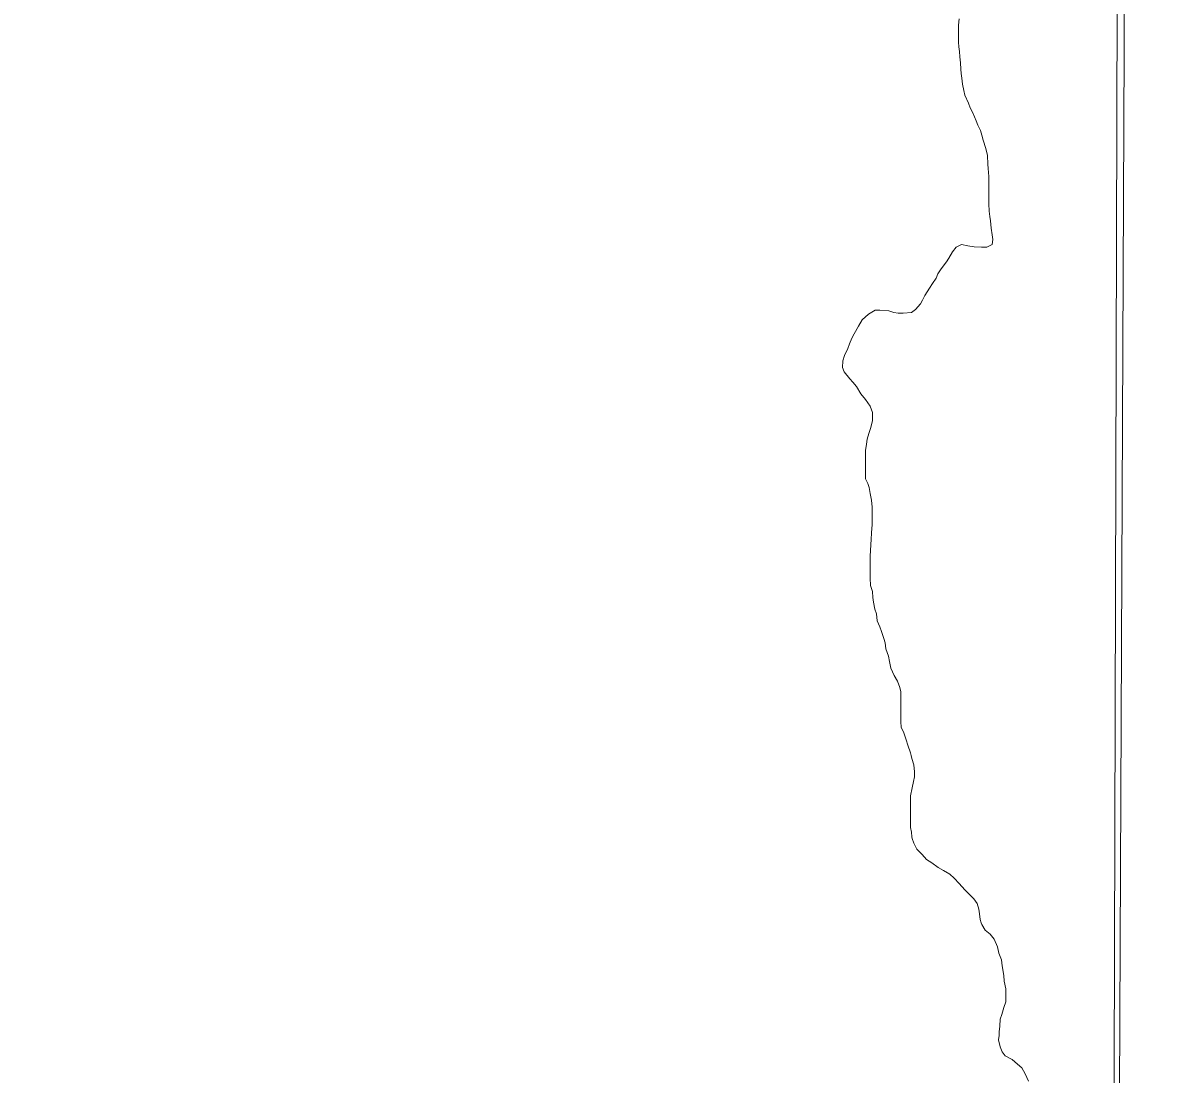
# Model space of a CAD drawing. Extents: x 553962 to 842807, y 8883888 to 9032388.
# Drawn here: x 594143 to 596656, y 8906496 to 8908832 of the extents above; entities that cross this region are included whole.
import ezdxf

# ---------------------------------------------------------------- set-up
doc = ezdxf.new("R2010")
doc.units = 0
doc.header["$LTSCALE"] = 150
doc.layers.add('6', color=7, linetype='Continuous', lineweight=13)

msp = doc.modelspace()

# ---------------------------------------------------------------- linework, layer by layer
at = {"layer": '6'}
for points in [[(596655.5, 8924715.8), (596593.3, 8909930.3), (596531.7, 8896026.7)], [(596220.8, 8908789.1), (596221, 8908826.6), (596222.1, 8908840.6)], [(595978.5, 8908119.2), (595983.6, 8908131.2), (595989.1, 8908141.2), (595998.7, 8908158.2), (596006.8, 8908172.2), (596020.8, 8908184.6), (596035.4, 8908193.5), (596045.9, 8908194), (596065.9, 8908192.4), (596076.9, 8908188.3), (596086.9, 8908186.8), (596097.9, 8908186.7), (596116.5, 8908188.6), (596125, 8908195.1), (596136.1, 8908207.5), (596141.1, 8908216), (596146.2, 8908226.5), (596156.2, 8908242.4), (596163.3, 8908252.9), (596170.8, 8908264.4), (596174.9, 8908274.4), (596180.9, 8908283.3), (596187, 8908291.3), (596194, 8908300.8), (596199.6, 8908309.3), (596207.2, 8908323.2), (596215.2, 8908333.7), (596227.7, 8908339.2), (596241.2, 8908336.6), (596255.7, 8908334.5), (596271.8, 8908333.4), (596283.3, 8908333.4), (596295.1, 8908339.9), (596297.3, 8908350.8), (596295.4, 8908360.8), (596293, 8908375.8), (596291.5, 8908391.9), (596290.6, 8908401.9), (596288.6, 8908413.9), (596288.2, 8908429.9), (596287.8, 8908446.9), (596288, 8908490.5), (596286.6, 8908508), (596286.1, 8908518), (596285.2, 8908537.5), (596281.3, 8908553.1), (596275.8, 8908571.1), (596272.4, 8908582.1), (596269.5, 8908592.7), (596263.5, 8908604.7), (596260, 8908614.2), (596252.6, 8908632.3), (596246.7, 8908642.8), (596243.2, 8908653.3), (596234.8, 8908671.4), (596232.8, 8908681.4), (596229.9, 8908695.4), (596228, 8908709), (596227, 8908719.5), (596226, 8908729), (596225.1, 8908743), (596223.7, 8908756), (596222.7, 8908768.5), (596221.8, 8908778.6), (596220.8, 8908789.1)], [(596014.3, 8907828.6), (596014.4, 8907881.9), (596016.5, 8907895.9), (596018.1, 8907906.9), (596021.6, 8907919.9), (596026.2, 8907932.8), (596029.8, 8907948.8), (596029.8, 8907966.3), (596024.4, 8907980.4), (596014.5, 8907995), (596004, 8908008), (595994.1, 8908024.1), (595986.1, 8908034.1), (595979.2, 8908041.2), (595966.7, 8908056.8), (595963.3, 8908066.3), (595963.8, 8908080.8), (595967.9, 8908092.8), (595975, 8908108.8), (595978.5, 8908119.2)], [(596049.9, 8907479.9), (596046.2, 8907490.3), (596040.2, 8907503.9), (596038.8, 8907519.4), (596035.3, 8907529.4), (596031.9, 8907545.5), (596030.4, 8907555.5), (596029.5, 8907568.5), (596025.6, 8907582), (596024.6, 8907598.1), (596024.9, 8907649.1), (596025.4, 8907658.6), (596026, 8907674.1), (596026.5, 8907683.6), (596027.6, 8907700.1), (596029.2, 8907716.6), (596029.4, 8907756.2), (596027.9, 8907771.7), (596025, 8907786.7), (596022.6, 8907799.7), (596019.1, 8907808.8), (596014.2, 8907819.3), (596014.3, 8907828.6)], [(596115.7, 8907204.3), (596113.9, 8907210.7), (596108, 8907227.8), (596104.5, 8907239.3), (596099.1, 8907254.8), (596093.7, 8907267.4), (596092.7, 8907279.4), (596093, 8907346), (596090.6, 8907355.5), (596085.1, 8907369.5), (596078.2, 8907382.1), (596070.8, 8907398.6), (596067.8, 8907413.7), (596065.4, 8907425.2), (596059.4, 8907441.7), (596058, 8907454.7), (596055, 8907464.3), (596049.9, 8907479.9)], [(596117.5, 8907024.2), (596116.1, 8907034), (596114.2, 8907044.6), (596114.5, 8907115.1), (596118.1, 8907133.1), (596120.6, 8907146.6), (596123.2, 8907157.1), (596123.2, 8907168.1), (596121.3, 8907184.2), (596117.4, 8907198.2), (596115.7, 8907204.3)], [(596271.3, 8906832.7), (596268.8, 8906840.6), (596267.4, 8906852.6), (596266, 8906863.6), (596262.5, 8906875.6), (596254.5, 8906886.2), (596246.1, 8906895.2), (596235.1, 8906906.3), (596222.2, 8906920.4), (596211.2, 8906932.4), (596201.2, 8906941), (596187.3, 8906949.1), (596175.3, 8906955.7), (596161.8, 8906966.2), (596149.8, 8906973.8), (596139.9, 8906984.4), (596128.4, 8906996.9), (596121.5, 8907010), (596118, 8907020.5), (596117.5, 8907024.2)], [(596279.7, 8906817), (596272.3, 8906829.5), (596271.3, 8906832.7)], [(596376.3, 8906481.6), (596368.8, 8906497.2), (596361.4, 8906511.2), (596351.4, 8906519.3), (596340, 8906529.4), (596324, 8906537.5), (596317.3, 8906546.3), (596312.9, 8906557.6), (596309.7, 8906572.8), (596311, 8906582.9), (596310.7, 8906590.6), (596312.8, 8906603.1), (596313.4, 8906618.6), (596316.9, 8906629.1), (596321.5, 8906645.1), (596325.6, 8906657.6), (596326.1, 8906673.6), (596325.7, 8906686.1), (596321.8, 8906703.6), (596321.3, 8906715.7), (596317.4, 8906737.2), (596316.5, 8906750.7), (596310, 8906765.8), (596307.1, 8906779.8), (596300.2, 8906796.3), (596291.2, 8906807.9), (596279.7, 8906817)]]:
    msp.add_lwpolyline(points, dxfattribs=at)
msp.add_lwpolyline([(596575.8, 8909932.4), (585614.8, 8909969.8), (585583.8, 8898914.4), (596544.8, 8898874.9)], close=True, dxfattribs=at)

doc.saveas('drawing.dxf')
